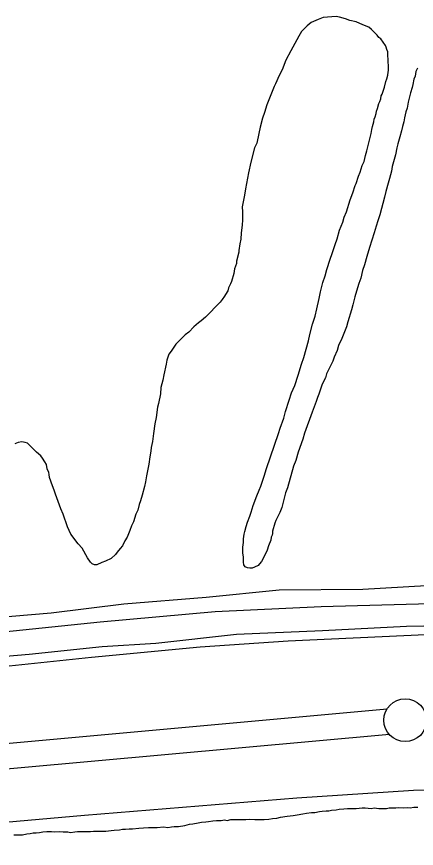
# Model space of a CAD drawing. Extents: x 3297772 to 3335630, y 634068 to 659439.
# Drawn here: x 3331772 to 3332239, y 650673 to 651644 of the extents above; entities that cross this region are included whole.
import ezdxf

# ---------------------------------------------------------------- set-up
doc = ezdxf.new("R2010")
doc.units = 0
for name, color, linetype in [('V-LEVE-TOET', 7, 'Continuous'), ('V-ROAD-CNTR', 7, 'Continuous'), ('V-SITE-VEGE', 7, 'Continuous'), ('V-SURV-LINE', 7, 'Continuous'), ('V-TOPO-SHOR', 7, 'Continuous')]:
    doc.layers.add(name, color=color, linetype=linetype)

msp = doc.modelspace()

# ---------------------------------------------------------------- linework, layer by layer
at = {"layer": 'V-LEVE-TOET'}
for points in [[(3329935.07, 650681.48), (3330160.75, 650698.68), (3330335.59, 650710.81), (3330546.02, 650738.18), (3330678.18, 650757.45), (3330832.7, 650781.79), (3330990.27, 650805.11), (3331122.43, 650823.36), (3331283.05, 650842.62), (3331453.83, 650854.75), (3331601.23, 650866.9), (3331733.38, 650883.11), (3331859.44, 650896.28), (3331986.51, 650908.43), (3332089.18, 650915.51), (3332249.8, 650922.57), (3332346.37, 650923.55), (3332485.63, 650923.5), (3332700.12, 650918.34), (3332878.01, 650918.27), (3333086.4, 650922.26), (3333252.09, 650913.05), (3333428.96, 650905.87), (3333435.37, 650905.54)], [(3333435.65, 650711.6), (3333433.98, 650711.71), (3333342.49, 650711.75), (3333155.45, 650720.97), (3332910.47, 650720.04), (3332676.67, 650725.2), (3332435.75, 650741.56), (3332356.47, 650741.59), (3332235.5, 650740.61), (3332099.28, 650731.52), (3331851.24, 650711.28), (3331608.28, 650690.02), (3331357.19, 650671.81), (3331163.03, 650652.57), (3331004.44, 650628.23), (3330896.68, 650612.01), (3330716.74, 650578.53), (3330574.42, 650555.2), (3330476.83, 650542.02), (3330268.43, 650518.71), (3330075.29, 650499.47), (3329982.77, 650488.32)]]:
    msp.add_lwpolyline(points, dxfattribs=at)
at = {"layer": 'V-ROAD-CNTR'}
msp.add_lwpolyline([(3329966.01, 650728.28), (3330358.93, 650756.08), (3330604, 650788.27), (3330853.62, 650826.43), (3331016.58, 650849.08), (3331146.5, 650864.45), (3331250.75, 650874.04), (3331392.65, 650887.93), (3331650.95, 650915.08), (3331869.6, 650937.47), (3332004.01, 650949.52), (3332127.86, 650955.34), (3332312.3, 650960.6), (3332519.36, 650961.66), (3332771.6, 650962.15), (3332951.85, 650960.22), (3333192.71, 650956.61), (3333432.94, 650947.48)], dxfattribs=at)
at = {"layer": 'V-SITE-VEGE'}
for p, q in [((3332116.18, 651636.93), (3332111.31, 651633.14)), ((3332124.31, 651640.72), (3332116.18, 651636.93)), ((3332130.26, 651642.89), (3332124.31, 651640.72)), ((3332145.43, 651643.96), (3332130.26, 651642.89)), ((3332149.22, 651643.42), (3332145.43, 651643.96)), ((3332156.25, 651641.25), (3332149.22, 651643.42)), ((3332161.13, 651639.62), (3332156.25, 651641.25)), ((3332168.71, 651638), (3332161.13, 651639.62)), ((3332176.29, 651634.21), (3332168.71, 651638)), ((3332104.81, 651626.65), (3332101.56, 651621.24)), ((3332111.31, 651633.14), (3332104.81, 651626.65)), ((3332183.32, 651631.49), (3332176.29, 651634.21)), ((3332186.57, 651628.79), (3332183.32, 651631.49)), ((3332193.06, 651622.29), (3332186.57, 651628.79)), ((3332101.56, 651621.24), (3332092.35, 651603.91)), ((3332195.23, 651619.58), (3332193.06, 651622.29)), ((3332197.4, 651617.95), (3332195.23, 651619.58)), ((3332202.81, 651610.37), (3332197.4, 651617.95)), ((3332203.89, 651608.2), (3332202.81, 651610.37)), ((3332204.43, 651605.5), (3332203.89, 651608.2)), ((3332092.35, 651603.91), (3332086.39, 651593.09)), ((3332205.51, 651602.79), (3332204.43, 651605.5)), ((3332205.51, 651599), (3332205.51, 651602.79)), ((3332206.05, 651593.59), (3332205.51, 651599)), ((3332086.39, 651593.09), (3332082.05, 651581.72)), ((3332206.05, 651590.88), (3332206.05, 651593.59)), ((3332206.59, 651587.09), (3332206.05, 651590.88)), ((3332082.05, 651581.72), (3332078.8, 651575.22)), ((3332205.5, 651575.72), (3332206.05, 651578.96)), ((3332206.05, 651578.96), (3332206.59, 651581.13)), ((3332206.59, 651581.13), (3332206.59, 651587.09)), ((3332238.53, 651580.03), (3332237.45, 651574.62)), ((3332240.16, 651583.82), (3332238.53, 651580.03)), ((3332078.8, 651575.22), (3332074.47, 651565.48)), ((3332203.33, 651568.13), (3332204.42, 651571.38)), ((3332204.42, 651571.38), (3332205.5, 651575.72)), ((3332235.82, 651570.83), (3332234.74, 651564.88)), ((3332237.45, 651574.62), (3332235.82, 651570.83)), ((3332072.84, 651562.23), (3332067.42, 651548.7)), ((3332074.47, 651565.48), (3332072.84, 651562.23)), ((3332199, 651553.52), (3332201.71, 651561.64)), ((3332201.71, 651561.64), (3332203.33, 651568.13)), ((3332234.19, 651561.09), (3332232.03, 651555.13)), ((3332234.74, 651564.88), (3332234.19, 651561.09)), ((3332197.37, 651548.11), (3332197.91, 651551.35)), ((3332197.91, 651551.35), (3332199, 651553.52)), ((3332230.94, 651550.26), (3332229.32, 651544.3)), ((3332232.03, 651555.13), (3332230.94, 651550.26)), ((3332064.17, 651541.12), (3332061.46, 651531.91)), ((3332067.42, 651548.7), (3332064.17, 651541.12)), ((3332193.58, 651536.74), (3332195.2, 651542.69)), ((3332195.2, 651542.69), (3332196.29, 651544.86)), ((3332196.29, 651544.86), (3332197.37, 651548.11)), ((3332229.32, 651544.3), (3332228.23, 651537.26)), ((3332061.46, 651531.91), (3332059.29, 651525.41)), ((3332190.87, 651526.99), (3332191.95, 651530.78)), ((3332191.95, 651530.78), (3332192.49, 651533.49)), ((3332192.49, 651533.49), (3332193.58, 651536.74)), ((3332226.6, 651532.93), (3332224.98, 651525.89)), ((3332228.23, 651537.26), (3332226.6, 651532.93)), ((3332059.29, 651525.41), (3332056.58, 651515.13)), ((3332187.61, 651515.62), (3332189.24, 651521.03)), ((3332189.24, 651521.03), (3332189.78, 651524.28)), ((3332189.78, 651524.28), (3332190.87, 651526.99)), ((3332224.43, 651521.02), (3332222.81, 651515.61)), ((3332224.98, 651525.89), (3332224.43, 651521.02)), ((3332056.58, 651515.13), (3332054.95, 651507.55)), ((3332185.99, 651507.5), (3332187.07, 651512.37)), ((3332187.07, 651512.37), (3332187.61, 651515.62)), ((3332221.72, 651510.73), (3332219.56, 651503.7)), ((3332222.81, 651515.61), (3332221.72, 651510.73)), ((3332054.95, 651507.55), (3332052.78, 651496.18)), ((3332184.36, 651499.92), (3332185.44, 651504.25)), ((3332185.44, 651504.25), (3332185.99, 651507.5)), ((3332219.56, 651503.7), (3332217.39, 651495.57)), ((3332050.07, 651490.76), (3332045.73, 651473.98)), ((3332052.78, 651496.18), (3332050.07, 651490.76)), ((3332181.11, 651487.47), (3332183.27, 651496.67)), ((3332183.27, 651496.67), (3332184.36, 651499.92)), ((3332216.3, 651490.7), (3332214.68, 651482.58)), ((3332217.39, 651495.57), (3332216.3, 651490.7)), ((3332177.85, 651475.02), (3332179.48, 651482.05)), ((3332179.48, 651482.05), (3332181.11, 651487.47)), ((3332214.68, 651482.58), (3332213.05, 651477.17)), ((3332045.73, 651473.98), (3332043.02, 651461.53)), ((3332175.69, 651470.14), (3332177.85, 651475.02)), ((3332213.05, 651477.17), (3332210.88, 651469.05)), ((3332043.02, 651461.53), (3332039.23, 651443.12)), ((3332171.35, 651457.69), (3332173.52, 651462.56)), ((3332173.52, 651462.56), (3332175.69, 651470.14)), ((3332209.79, 651463.63), (3332207.62, 651454.97)), ((3332210.88, 651469.05), (3332209.79, 651463.63)), ((3332168.64, 651449.03), (3332171.35, 651457.69)), ((3332207.62, 651454.97), (3332206, 651449.55)), ((3332039.23, 651443.12), (3332038.14, 651435.54)), ((3332164.85, 651438.2), (3332167.55, 651446.86)), ((3332167.55, 651446.86), (3332168.64, 651449.03)), ((3332206, 651449.55), (3332203.29, 651439.81)), ((3332038.14, 651435.54), (3332035.43, 651422)), ((3332161.59, 651430.08), (3332164.85, 651438.2)), ((3332201.66, 651433.31), (3332196.24, 651412.74)), ((3332203.29, 651439.81), (3332201.66, 651433.31)), ((3332157.25, 651416), (3332161.59, 651430.08)), ((3332035.43, 651422), (3332035.97, 651416.05)), ((3332035.97, 651416.05), (3332035.96, 651406.84)), ((3332154.54, 651410.05), (3332157.25, 651416)), ((3332035.96, 651406.84), (3332035.42, 651400.35)), ((3332149.12, 651394.89), (3332152.92, 651404.09)), ((3332152.92, 651404.09), (3332154.54, 651410.05)), ((3332194.07, 651405.7), (3332191.91, 651399.21)), ((3332196.24, 651412.74), (3332194.07, 651405.7)), ((3332035.42, 651400.35), (3332034.34, 651391.68)), ((3332146.42, 651384.6), (3332149.12, 651394.89)), ((3332191.91, 651399.21), (3332189.73, 651391.62)), ((3332033.79, 651384.1), (3332032.71, 651378.69)), ((3332034.34, 651391.68), (3332033.79, 651384.1)), ((3332144.25, 651378.1), (3332146.42, 651384.6)), ((3332189.73, 651391.62), (3332184.31, 651374.3)), ((3332032.71, 651378.69), (3332031.62, 651371.11)), ((3332140.45, 651367.28), (3332144.25, 651378.1)), ((3332184.31, 651374.3), (3332181.06, 651364.01)), ((3332031.62, 651368.94), (3332028.91, 651358.66)), ((3332031.62, 651371.11), (3332031.62, 651368.94)), ((3332138.28, 651360.78), (3332140.45, 651367.28)), ((3332028.91, 651355.95), (3332026.74, 651349.45)), ((3332028.91, 651358.66), (3332028.91, 651355.95)), ((3332134.49, 651348.87), (3332138.28, 651360.78)), ((3332181.06, 651364.01), (3332178.35, 651354.27)), ((3332026.74, 651349.45), (3332025.65, 651344.04)), ((3332132.32, 651341.29), (3332134.49, 651348.87)), ((3332176.18, 651347.77), (3332174.01, 651338.57)), ((3332178.35, 651354.27), (3332176.18, 651347.77)), ((3332025.65, 651344.04), (3332022.94, 651334.83)), ((3332129.61, 651333.71), (3332132.32, 651341.29)), ((3332174.01, 651338.57), (3332171.85, 651332.61)), ((3332019.69, 651327.25), (3332018.61, 651324.01)), ((3332021.86, 651332.13), (3332019.69, 651327.25)), ((3332022.94, 651334.83), (3332021.86, 651332.13)), ((3332126.9, 651322.88), (3332129.61, 651333.71)), ((3332171.85, 651332.61), (3332169.13, 651323.41)), ((3332014.81, 651317.51), (3332012.11, 651313.72)), ((3332015.9, 651319.68), (3332014.81, 651317.51)), ((3332018.61, 651324.01), (3332015.9, 651319.68)), ((3332125.27, 651314.76), (3332126.9, 651322.88)), ((3332166.96, 651316.91), (3332164.8, 651307.71)), ((3332169.13, 651323.41), (3332166.96, 651316.91)), ((3332009.94, 651310.47), (3331992.61, 651293.15)), ((3332012.11, 651313.72), (3332009.94, 651310.47)), ((3332122.56, 651302.85), (3332125.27, 651314.76)), ((3332164.8, 651307.71), (3332163.17, 651301.75)), ((3332120.93, 651294.19), (3332122.56, 651302.85)), ((3332163.17, 651301.75), (3332158.83, 651287.68)), ((3331987.73, 651288.82), (3331984.48, 651286.66)), ((3331992.61, 651293.15), (3331987.73, 651288.82)), ((3332117.68, 651284.98), (3332120.93, 651294.19)), ((3332158.83, 651287.68), (3332157.21, 651281.72)), ((3331979.07, 651281.79), (3331973.11, 651275.83)), ((3331984.48, 651286.66), (3331979.07, 651281.79)), ((3332114.43, 651273.07), (3332117.68, 651284.98)), ((3332157.21, 651281.72), (3332151.79, 651268.19)), ((3331968.77, 651272.58), (3331957.94, 651261.76)), ((3331973.11, 651275.83), (3331968.77, 651272.58)), ((3332112.8, 651265.49), (3332114.43, 651273.07)), ((3332151.79, 651268.19), (3332147.99, 651260.07)), ((3331957.94, 651261.76), (3331952.52, 651253.64)), ((3332107.38, 651246), (3332112.8, 651265.49)), ((3332147.99, 651260.07), (3332146.37, 651254.11)), ((3331949.81, 651249.85), (3331947.65, 651242.81)), ((3331952.52, 651253.64), (3331949.81, 651249.85)), ((3332146.37, 651254.11), (3332143.12, 651246.53)), ((3331946.56, 651238.48), (3331943.85, 651226.03)), ((3331947.65, 651242.81), (3331946.56, 651238.48)), ((3332100.87, 651225.43), (3332104.67, 651238.42)), ((3332104.67, 651238.42), (3332107.38, 651246)), ((3332141.49, 651241.66), (3332137.7, 651234.08)), ((3332143.12, 651246.53), (3332141.49, 651241.66)), ((3332137.7, 651234.08), (3332133.9, 651227.04)), ((3331942.77, 651219.53), (3331940.6, 651210.87)), ((3331943.85, 651226.03), (3331942.77, 651219.53)), ((3332097.08, 651213.52), (3332100.87, 651225.43)), ((3332132.82, 651222.17), (3332129.02, 651215.13)), ((3332133.9, 651227.04), (3332132.82, 651222.17)), ((3331940.6, 651210.87), (3331940.05, 651203.83)), ((3332093.29, 651204.86), (3332097.08, 651213.52)), ((3332127.4, 651210.26), (3332125.23, 651203.22)), ((3332129.02, 651215.13), (3332127.4, 651210.26)), ((3331940.05, 651203.83), (3331937.88, 651192.46)), ((3332090.58, 651196.2), (3332093.29, 651204.86)), ((3332123.61, 651199.43), (3332121.98, 651194.56)), ((3332125.23, 651203.22), (3332123.61, 651199.43)), ((3331937.88, 651192.46), (3331936.8, 651188.13)), ((3332086.24, 651183.2), (3332090.58, 651196.2)), ((3332121.98, 651194.56), (3332117.1, 651182.11)), ((3331936.8, 651188.13), (3331935.17, 651176.22)), ((3332084.07, 651175.08), (3332086.24, 651183.2)), ((3332117.1, 651182.11), (3332108.43, 651157.74)), ((3331935.17, 651176.22), (3331933.54, 651168.64)), ((3332079.73, 651163.71), (3332084.07, 651175.08)), ((3331933.54, 651168.64), (3331931.91, 651157.27)), ((3332078.11, 651157.21), (3332079.73, 651163.71)), ((3331931.91, 651157.27), (3331930.83, 651148.06)), ((3332064.01, 651116.61), (3332078.11, 651157.21)), ((3332108.43, 651157.74), (3332106.26, 651150.71)), ((3331773.8, 651147.04), (3331770.01, 651145.42)), ((3331778.14, 651147.58), (3331773.8, 651147.04)), ((3331781.93, 651147.04), (3331778.14, 651147.58)), ((3331784.63, 651145.95), (3331781.93, 651147.04)), ((3331788.42, 651142.7), (3331784.63, 651145.95)), ((3331795.46, 651135.66), (3331788.42, 651142.7)), ((3331930.83, 651148.06), (3331929.2, 651141.03)), ((3332106.26, 651150.71), (3332100.84, 651135.55)), ((3331800.33, 651131.33), (3331795.46, 651135.66)), ((3331928.66, 651136.69), (3331927.57, 651130.2)), ((3331929.2, 651141.03), (3331928.66, 651136.69)), ((3332100.84, 651135.55), (3332098.13, 651125.8)), ((3331802.49, 651128.62), (3331800.33, 651131.33)), ((3331805.2, 651124.29), (3331802.49, 651128.62)), ((3331806.82, 651121.04), (3331805.2, 651124.29)), ((3331927.57, 651130.2), (3331926.48, 651121.53)), ((3332098.13, 651125.8), (3332095.42, 651119.31)), ((3331807.91, 651116.16), (3331806.82, 651121.04)), ((3331809.53, 651111.83), (3331807.91, 651116.16)), ((3331926.48, 651121.53), (3331923.77, 651108)), ((3332061.3, 651107.41), (3332064.01, 651116.61)), ((3332095.42, 651119.31), (3332088.37, 651093.86)), ((3331810.07, 651109.66), (3331809.53, 651111.83)), ((3331810.61, 651105.87), (3331810.07, 651109.66)), ((3331813.85, 651096.13), (3331810.61, 651105.87)), ((3331923.77, 651108), (3331922.69, 651100.96)), ((3332057.51, 651096.04), (3332061.3, 651107.41)), ((3331816.02, 651091.25), (3331813.85, 651096.13)), ((3331921.6, 651095.55), (3331918.89, 651085.26)), ((3331922.69, 651100.96), (3331921.6, 651095.55)), ((3332055.34, 651091.16), (3332057.51, 651096.04)), ((3332088.37, 651093.86), (3332086.2, 651087.91)), ((3331817.64, 651086.38), (3331816.02, 651091.25)), ((3331823.59, 651069.59), (3331817.64, 651086.38)), ((3331918.89, 651085.26), (3331916.72, 651078.76)), ((3332048.29, 651073.3), (3332052.63, 651084.67)), ((3332052.63, 651084.67), (3332055.34, 651091.16)), ((3332086.2, 651087.91), (3332084.58, 651081.95)), ((3331915.1, 651074.43), (3331913.47, 651067.93)), ((3331916.72, 651078.76), (3331915.1, 651074.43)), ((3332046.13, 651065.72), (3332048.29, 651073.3)), ((3332084.58, 651081.95), (3332081.86, 651071.12)), ((3331826.29, 651063.09), (3331823.59, 651069.59)), ((3331913.47, 651067.93), (3331911.3, 651063.06)), ((3332044.5, 651060.85), (3332046.13, 651065.72)), ((3332079.7, 651065.17), (3332074.82, 651055.96)), ((3332081.86, 651071.12), (3332079.7, 651065.17)), ((3331831.7, 651048.47), (3331826.29, 651063.09)), ((3331908.59, 651054.4), (3331906.43, 651049.53)), ((3331911.3, 651063.06), (3331908.59, 651054.4)), ((3332040.16, 651048.94), (3332041.79, 651053.81)), ((3332041.79, 651053.81), (3332044.5, 651060.85)), ((3332074.82, 651055.96), (3332073.74, 651052.71)), ((3331835.49, 651039.8), (3331831.7, 651048.47)), ((3331904.26, 651044.11), (3331901.01, 651036.53)), ((3331906.43, 651049.53), (3331904.26, 651044.11)), ((3332038.54, 651042.98), (3332040.16, 651048.94)), ((3332073.74, 651052.71), (3332071.03, 651043.51)), ((3331844.15, 651028.43), (3331835.49, 651039.8)), ((3331901.01, 651036.53), (3331898.3, 651032.2)), ((3332036.91, 651034.32), (3332038, 651039.73)), ((3332036.91, 651029.99), (3332036.91, 651034.32)), ((3332038, 651039.73), (3332038.54, 651042.98)), ((3332069.4, 651036.47), (3332068.86, 651032.68)), ((3332070.48, 651038.64), (3332069.4, 651036.47)), ((3332071.03, 651040.8), (3332070.48, 651038.64)), ((3332071.03, 651043.51), (3332071.03, 651040.8)), ((3331848.48, 651023.56), (3331844.15, 651028.43)), ((3331895.59, 651026.25), (3331892.88, 651023)), ((3331898.3, 651032.2), (3331895.59, 651026.25)), ((3332036.37, 651024.57), (3332036.91, 651029.99)), ((3332066.15, 651026.18), (3332064.52, 651021.31)), ((3332068.86, 651032.68), (3332066.15, 651026.18)), ((3331854.97, 651012.18), (3331848.48, 651023.56)), ((3331887.46, 651015.96), (3331882.59, 651011.63)), ((3331889.63, 651018.67), (3331887.46, 651015.96)), ((3331892.88, 651023), (3331889.63, 651018.67)), ((3332036.36, 651017.53), (3332036.37, 651024.57)), ((3332036.9, 651013.2), (3332036.36, 651017.53)), ((3332063.44, 651018.61), (3332061.27, 651014.27)), ((3332064.52, 651021.31), (3332063.44, 651018.61)), ((3331858.22, 651007.31), (3331854.97, 651012.18)), ((3331860.39, 651005.14), (3331858.22, 651007.31)), ((3331871.75, 651006.77), (3331865.8, 651004.06)), ((3331876.09, 651008.39), (3331871.75, 651006.77)), ((3331882.59, 651011.63), (3331876.09, 651008.39)), ((3332036.9, 651007.24), (3332036.9, 651013.2)), ((3332037.44, 651003.99), (3332036.9, 651007.24)), ((3332058.02, 651007.78), (3332055.85, 651005.07)), ((3332060.18, 651011.57), (3332058.02, 651007.78)), ((3332061.27, 651014.27), (3332060.18, 651011.57)), ((3331863.09, 651004.06), (3331860.39, 651005.14)), ((3331865.8, 651004.06), (3331863.09, 651004.06)), ((3332039.06, 651001.83), (3332037.44, 651003.99)), ((3332041.77, 651000.74), (3332039.06, 651001.83)), ((3332044.48, 651000.2), (3332041.77, 651000.74)), ((3332047.19, 651000.2), (3332044.48, 651000.2)), ((3332049.89, 651001.28), (3332047.19, 651000.2)), ((3332054.23, 651003.45), (3332049.89, 651001.28)), ((3332055.85, 651005.07), (3332054.23, 651003.45))]:
    msp.add_line(p, q, dxfattribs=at)
at = {"layer": 'V-SURV-LINE'}
for points in [[(3331163.53, 650741.54), (3332204.71, 650835.79)], [(3332207.41, 650805.92), (3331166.24, 650711.66)]]:
    msp.add_lwpolyline(points, dxfattribs=at)
msp.add_circle((3332225.95, 650822.66), 25, dxfattribs=at)
at = {"layer": 'V-TOPO-SHOR'}
for points in [[(3331720.27, 650940.07), (3331812.45, 650947.99), (3331897.33, 650958.57), (3331993.47, 650966.49), (3332078.68, 650974.75), (3332176.49, 650975.71), (3332277.28, 650981.64), (3332370.44, 650982.93), (3332437.42, 650983.24)], [(3331480.88, 650872.19), (3331601.02, 650879.66), (3331700.48, 650892.44), (3331786.69, 650899.93), (3331872, 650908.74), (3331934.78, 650912.69), (3332028.94, 650923.27), (3332129.29, 650927.21), (3332227.43, 650932.48), (3332348.55, 650934.64), (3332452.88, 650936.37), (3332577.54, 650935.45), (3332699.1, 650934.96), (3332836.14, 650934.47), (3332977.15, 650934.41), (3333098.28, 650932.16), (3333198.62, 650925.05), (3333289.24, 650924.57), (3333410.36, 650920.55), (3333435.35, 650919.04)], [(3331952.87, 650698.12), (3331956.12, 650698.67), (3331961, 650698.66), (3331968.59, 650699.75), (3331974.02, 650701.37), (3331977.81, 650701.91), (3331984.32, 650702.99), (3331988.12, 650703.54), (3331993, 650704.08), (3331996.25, 650704.62), (3332001.14, 650705.16), (3332005.47, 650705.7), (3332010.9, 650705.7), (3332014.69, 650706.24), (3332017.95, 650705.69), (3332022.29, 650706.78), (3332025.54, 650706.78), (3332030.42, 650706.77), (3332034.21, 650706.77), (3332039.64, 650706.77), (3332043.98, 650707.31), (3332050.49, 650706.77), (3332056.99, 650706.77), (3332061.33, 650706.76), (3332066.76, 650707.3), (3332071.09, 650707.84), (3332075.98, 650708.39), (3332080.31, 650709.47), (3332087.91, 650710.55), (3332094.96, 650711.63), (3332099.84, 650712.17), (3332106.35, 650713.26), (3332110.69, 650714.34), (3332116.65, 650714.88), (3332120.45, 650714.88), (3332125.87, 650715.96), (3332129.12, 650716.5), (3332133.46, 650717.04), (3332136.72, 650717.04), (3332139.97, 650717.58), (3332145.4, 650718.12), (3332148.65, 650718.66), (3332154.07, 650719.2), (3332158.41, 650719.74), (3332164.92, 650719.74), (3332168.71, 650719.74), (3332175.77, 650720.28), (3332179.02, 650720.28), (3332186.07, 650719.73), (3332189.87, 650720.27), (3332195.29, 650719.73), (3332199.08, 650719.73), (3332203.96, 650719.73), (3332207.22, 650720.27), (3332210.47, 650720.27), (3332214.81, 650720.26), (3332218.61, 650720.81), (3332223.49, 650720.26), (3332228.37, 650720.8), (3332231.62, 650720.26), (3332235.96, 650721.34), (3332240.84, 650721.34)], [(3331769.02, 650688.97), (3331772.82, 650688.97), (3331778.78, 650688.97), (3331784.2, 650690.05), (3331788, 650690.59), (3331791.25, 650691.14), (3331795.05, 650691.13), (3331798.85, 650691.67), (3331802.64, 650692.22), (3331807.53, 650692.76), (3331812.95, 650692.75), (3331816.2, 650692.21), (3331822.71, 650692.75), (3331826.51, 650692.21), (3331831.93, 650692.2), (3331835.18, 650691.66), (3331840.06, 650692.2), (3331843.32, 650692.74), (3331848.2, 650692.74), (3331851.45, 650692.74), (3331858.5, 650692.74), (3331861.76, 650693.28), (3331867.18, 650693.28), (3331870.98, 650693.28), (3331876.4, 650693.27), (3331882.36, 650693.81), (3331886.16, 650694.35), (3331892.13, 650694.89), (3331895.92, 650695.43), (3331899.18, 650695.43), (3331903.52, 650695.97), (3331907.31, 650695.97), (3331914.91, 650696.51), (3331920.33, 650697.05), (3331926.29, 650697.59), (3331929.55, 650697.59), (3331936.05, 650697.59), (3331943.65, 650698.13), (3331948.53, 650697.58), (3331952.87, 650698.12)]]:
    msp.add_lwpolyline(points, dxfattribs=at)

doc.saveas('drawing.dxf')
